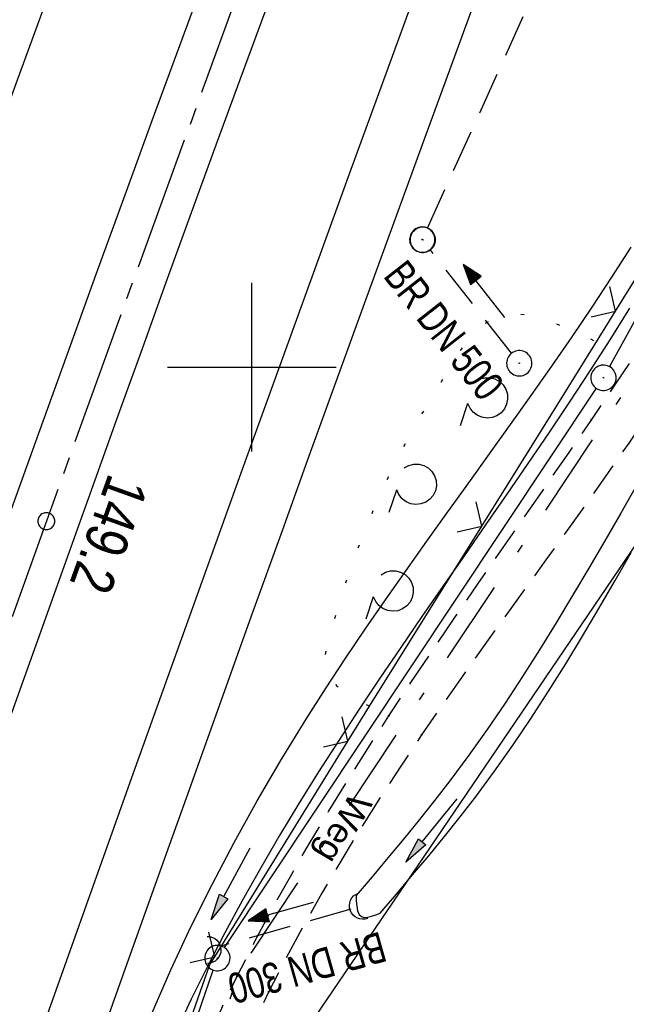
# Model space of a CAD drawing. Extents: x 510526 to 513920, y 467229 to 478797.
# Tile 357 of 467: x 512286 to 512322, y 475862 to 475921. Entities that reach past the tile are written whole.
import ezdxf

# ---------------------------------------------------------------- set-up
doc = ezdxf.new("R2010")
doc.units = 0
doc.header["$LTSCALE"] = 10
doc.header["$MEASUREMENT"] = 0
for name, pattern in [('ACHSE', [5.5, 4, -0.5, 0.5, -0.5]), ('AUSGEZOGEN', [0]), ('LT00', [0]), ('LT07', [0.22, 0.02, -0.2]), ('LT08', [0.42, 0.2, -0.1, 0.02, -0.1]), ('LT11', [0.3, 0.2, -0.1]), ('STRICHLINIE2', [0.375, 0.25, -0.125])]:
    doc.linetypes.add(name, pattern=pattern)
doc.layers.get('0').update_dxf_attribs({"linetype": 'LT00'})
for name, color, linetype in [('-AX-020', 250, 'ACHSE'), ('-Halt-Pfeil', 4, 'LT00'), ('-Haltung', 182, 'STRICHLINIE2'), ('-Haltungsbeschriftung', 182, 'LT00'), ('-ST-20-1', 250, 'LT00'), ('DFK_AB_L', 21, 'LT00'), ('DFK_AB_P', 7, 'LT00'), ('DFK_KATASTER', 250, 'LT00'), ('FELDWEG_TEXT', 1, 'Continuous'), ('GEHOELZ_SYMB', 252, 'Continuous'), ('GEMEINDEGRENZE', 3, 'LT08'), ('PFEIL', 140, 'AUSGEZOGEN'), ('V89_AFBR_BAB', 250, 'LT00'), ('V89_FELDWEG', 250, 'LT11'), ('V89_GEHOELZ', 250, 'LT07'), ('V89_GRABEN', 250, 'LT00'), ('V89_KA_PRUF', 182, 'LT00'), ('V89_LD_MARK', 250, 'LT00'), ('V89_RASTER', 250, 'LT00'), ('V89_UK_DURCH', 182, 'LT00'), ('V89_ZAUN', 40, 'LT00')]:
    doc.layers.add(name, color=color, linetype=linetype)
doc.styles.add('Beschrift', font='ARIAL.TTF')
doc.styles.add('Haltungsbeschriftung', font='ARIAL.TTF', dxfattribs={"width": 0.75})

# ---------------------------------------------------------------- blocks, each defined once
blk = doc.blocks.new('SYMB0003')
at = {"color": 0, "linetype": 'ByBlock'}
for p, q in [((-0.015712, 0), (0.010166, 0.012015)), ((0, -0.021257), (-0.015712, 0)), ((0.010166, 0.012015), (0, -0.021257))]:
    blk.add_line(p, q, dxfattribs=at)
for points in [[(-0.031395, 0.499013), (-0.093691, 0.491144), (-0.154509, 0.475528), (-0.21289, 0.452414), (-0.267913, 0.422164), (-0.318712, 0.385257), (-0.364484, 0.342274), (-0.404509, 0.293893), (-0.438154, 0.240877), (-0.464888, 0.184062), (-0.484292, 0.124345), (-0.496058, 0.062667), (-0.5, 0)], [(0.5, 0), (0.496057, 0.062667), (0.484292, 0.124345), (0.464888, 0.184062), (0.438153, 0.240877), (0.404509, 0.293893), (0.364484, 0.342274), (0.318712, 0.385257), (0.267913, 0.422164), (0.21289, 0.452414), (0.154509, 0.475528), (0.093691, 0.491144), (0.031395, 0.499013), (-0.031395, 0.499013)], [(-0.5, 0), (-0.496058, -0.062667), (-0.484292, -0.124345), (-0.464888, -0.184062), (-0.438154, -0.240877), (-0.404509, -0.293893), (-0.364485, -0.342274), (-0.318712, -0.385257), (-0.267914, -0.422164), (-0.21289, -0.452414), (-0.154509, -0.475529), (-0.093691, -0.491144), (-0.031395, -0.499014), (0.031395, -0.499014)], [(0.031395, -0.499014), (0.093691, -0.491144), (0.154509, -0.475529), (0.21289, -0.452414), (0.267914, -0.422164), (0.318712, -0.385257), (0.364485, -0.342274), (0.404509, -0.293893), (0.438154, -0.240877), (0.464889, -0.184062), (0.484292, -0.124345), (0.496058, -0.062667), (0.5, 0)]]:
    blk.add_lwpolyline(points, dxfattribs=at)
blk = doc.blocks.new('SYMB0002')
at = {"color": 0, "linetype": 'ByBlock'}
for points in [[(-0.031395, 0.499013), (-0.093691, 0.491144), (-0.154509, 0.475528), (-0.21289, 0.452414), (-0.267913, 0.422164), (-0.318712, 0.385257), (-0.364484, 0.342274), (-0.404509, 0.293893), (-0.438154, 0.240877), (-0.464888, 0.184062), (-0.484292, 0.124345), (-0.496058, 0.062667), (-0.5, 0)], [(-0.5, 0), (-0.496058, -0.062667), (-0.484292, -0.124345), (-0.464888, -0.184062), (-0.438154, -0.240877), (-0.404509, -0.293893), (-0.364485, -0.342274), (-0.318712, -0.385257), (-0.267914, -0.422164), (-0.21289, -0.452414), (-0.154509, -0.475529), (-0.093691, -0.491144), (-0.031395, -0.499014), (0.031395, -0.499014)], [(0.5, 0), (0.496057, 0.062667), (0.484292, 0.124345), (0.464888, 0.184062), (0.438153, 0.240877), (0.404509, 0.293893), (0.364484, 0.342274), (0.318712, 0.385257), (0.267913, 0.422164), (0.21289, 0.452414), (0.154509, 0.475528), (0.093691, 0.491144), (0.031395, 0.499013), (-0.031395, 0.499013)], [(0.031395, -0.499014), (0.093691, -0.491144), (0.154509, -0.475529), (0.21289, -0.452414), (0.267914, -0.422164), (0.318712, -0.385257), (0.364485, -0.342274), (0.404509, -0.293893), (0.438154, -0.240877), (0.464889, -0.184062), (0.484292, -0.124345), (0.496058, -0.062667), (0.5, 0)]]:
    blk.add_lwpolyline(points, dxfattribs=at)
blk = doc.blocks.new('SYMB0011')
at = {"color": 0, "linetype": 'ByBlock'}
for p, q in [((0.5, 0), (-0.5, 0)), ((0, 0.5), (0, -0.5))]:
    blk.add_line(p, q, dxfattribs=at)
blk = doc.blocks.new('SYMB1107')
at = {"color": 0, "linetype": 'ByBlock'}
for points in [[(-0.2, 0), (-0.196157, 0.039018), (-0.184776, 0.076537), (-0.166294, 0.111114), (-0.141421, 0.141421), (-0.111114, 0.166294), (-0.076537, 0.184776), (-0.039018, 0.196157), (0, 0.2)], [(0, 0.2), (0.039018, 0.196157), (0.076537, 0.184776), (0.111114, 0.166294), (0.141421, 0.141421), (0.166294, 0.111114), (0.184776, 0.076537), (0.196157, 0.039018), (0.2, 0)]]:
    blk.add_lwpolyline(points, dxfattribs=at)
blk = doc.blocks.new('SYMB0024')
at = {"color": 0, "linetype": 'ByBlock'}
for p, q in [((-0.5, 0.5), (0, 0)), ((0, 0), (0.5, 0.5))]:
    blk.add_line(p, q, dxfattribs=at)
blk = doc.blocks.new('GEHOELZ_SYMB')
at = {"layer": 'GEHOELZ_SYMB'}
blk.add_line((0, 0), (1.4, 0), dxfattribs=at)
blk.add_lwpolyline([(-1.388, 0.017), (-1.612, 0.221), (-1.778, 0.474), (-1.876, 0.761), (-1.898, 1.063), (-1.844, 1.361), (-1.718, 1.636), (-1.526, 1.87), (-1.282, 2.05), (-1, 2.162), (-0.7, 2.2), (-0.4, 2.162), (-0.118, 2.05), (0.126, 1.87), (0.318, 1.636), (0.444, 1.361), (0.498, 1.063), (0.476, 0.761), (0.378, 0.474), (0.212, 0.221), (-0.012, 0.017)], dxfattribs=at)
blk = doc.blocks.new('Pfreil3')
at = {"layer": 'PFEIL'}
blk.add_hatch(color=256, dxfattribs=at).paths.add_polyline_path([(-1.549, 0.273), (-1.549, -0.273), (0, 0)])
for p, q in [((-1.549, 0), (-4.831, 0)), ((-1.549, -0.273), (-1.549, 0.273)), ((-1.549, 0.273), (0, 0)), ((0, 0), (-1.549, -0.273))]:
    blk.add_line(p, q, dxfattribs=at)
blk = doc.blocks.new('SYMB0070')
at = {"color": 0, "linetype": 'ByBlock'}
for p, q in [((-0.5, 0), (0.2, 0)), ((0.5, 0), (0.2, 0.1)), ((0.2, 0.1), (0.2, 0)), ((0.468, 0), (0.21, 0.086)), ((0.21, 0.086), (0.21, -0.086)), ((0.21, -0.086), (0.468, 0)), ((0.22, -0.072), (0.437, 0)), ((0.23, -0.058), (0.405, 0)), ((0.24, -0.045), (0.374, 0)), ((0.342, 0), (0.25, 0.031)), ((0.25, 0.031), (0.25, -0.031)), ((0.25, -0.031), (0.342, 0)), ((0.26, -0.017), (0.31, 0)), ((0.27, -0.003), (0.279, 0))]:
    blk.add_line(p, q, dxfattribs=at)
for points in [[(0.2, 0), (0.2, -0.1), (0.5, 0)], [(0.437, 0), (0.22, 0.072), (0.22, -0.072)], [(0.405, 0), (0.23, 0.058), (0.23, -0.058)], [(0.374, 0), (0.24, 0.045), (0.24, -0.045)], [(0.31, 0), (0.26, 0.017), (0.26, -0.017)], [(0.279, 0), (0.27, 0.003), (0.27, -0.003)]]:
    blk.add_lwpolyline(points, dxfattribs=at)

msp = doc.modelspace()

# ---------------------------------------------------------------- linework, layer by layer
at = {"layer": '-AX-020', "ltscale": 0.2, "flags": 128}
msp.add_lwpolyline([(513881.716, 478796.972), (513877.87, 478787.354), (513870.367, 478768.801), (513862.788, 478750.278), (513855.137, 478731.786), (513847.411, 478713.324), (513839.611, 478694.893), (513831.738, 478676.494), (513823.791, 478658.127), (513815.771, 478639.791), (513807.678, 478621.487), (513799.512, 478603.216), (513791.272, 478584.978), (513782.96, 478566.773), (513774.576, 478548.601), (513766.118, 478530.463), (513757.588, 478512.359), (513748.986, 478494.289), (513740.312, 478476.254), (513731.565, 478458.253), (513722.747, 478440.287), (513713.857, 478422.357), (513704.896, 478404.463), (513695.863, 478386.605), (513686.758, 478368.782), (513677.583, 478350.997), (513668.336, 478333.248), (513659.019, 478315.536), (513649.63, 478297.862), (513640.172, 478280.225), (513630.643, 478262.626), (513621.043, 478245.066), (513611.374, 478227.544), (513601.634, 478210.061), (513591.825, 478192.617), (513586.745, 478183.647), (513576.83, 478166.262), (513566.848, 478148.917), (513556.8, 478131.609), (513546.688, 478114.338), (513536.514, 478097.104), (513526.28, 478079.906), (513515.988, 478062.743), (513505.638, 478045.613), (513495.234, 478028.517), (513484.778, 478011.453), (513474.27, 477994.421), (513463.712, 477977.419), (513453.108, 477960.447), (513442.457, 477943.503), (513431.762, 477926.587), (513421.026, 477909.698), (513410.248, 477892.835), (513399.432, 477875.997), (513388.579, 477859.182), (513377.691, 477842.39), (513366.769, 477825.62), (513355.815, 477808.871), (513344.831, 477792.142), (513333.819, 477775.431), (513322.78, 477758.738), (513311.715, 477742.062), (513300.628, 477725.401), (513289.519, 477708.754), (513278.389, 477692.121), (513267.242, 477675.5), (513256.078, 477658.891), (513244.899, 477642.291), (513233.706, 477625.7), (513222.502, 477609.117), (513211.288, 477592.542), (513200.066, 477575.971), (513188.837, 477559.405), (513177.603, 477542.843), (513166.366, 477526.282), (513154.797, 477509.239), (513142.496, 477491.114), (513130.197, 477472.988), (513117.902, 477454.859), (513105.613, 477436.726), (513093.333, 477418.587), (513081.064, 477400.44), (513068.808, 477382.285), (513056.567, 477364.119), (513044.344, 477345.942), (513032.141, 477327.752), (513019.958, 477309.547), (513007.8, 477291.325), (512995.668, 477273.087), (512983.565, 477254.83), (512971.492, 477236.552), (512959.452, 477218.253), (512947.447, 477199.931), (512935.479, 477181.584), (512923.551, 477163.212), (512911.665, 477144.812), (512899.822, 477126.385), (512888.026, 477107.927), (512876.279, 477089.439), (512864.582, 477070.918), (512852.939, 477052.364), (512841.352, 477033.775), (512829.822, 477015.15), (512818.352, 476996.488), (512806.945, 476977.787), (512795.603, 476959.048), (512789.644, 476949.141), (512778.405, 476930.339), (512767.236, 476911.496), (512756.135, 476892.613), (512745.103, 476873.688), (512734.14, 476854.724), (512723.246, 476835.72), (512712.422, 476816.676), (512701.668, 476797.593), (512690.983, 476778.471), (512680.369, 476759.309), (512669.824, 476740.11), (512659.35, 476720.871), (512648.946, 476701.595), (512638.612, 476682.281), (512628.349, 476662.929), (512618.157, 476643.54), (512608.036, 476624.113), (512597.985, 476604.65), (512588.006, 476585.15), (512578.098, 476565.614), (512568.261, 476546.042), (512558.497, 476526.434), (512548.803, 476506.791), (512539.182, 476487.112), (512529.632, 476467.399), (512520.155, 476447.65), (512510.749, 476427.867), (512501.416, 476408.05), (512492.156, 476388.199), (512482.968, 476368.314), (512473.852, 476348.396), (512464.81, 476328.445), (512455.84, 476308.46), (512446.944, 476288.443), (512438.12, 476268.394), (512429.37, 476248.313), (512420.694, 476228.2), (512412.09, 476208.055), (512403.561, 476187.879), (512395.105, 476167.672), (512386.723, 476147.434), (512378.415, 476127.166), (512370.181, 476106.867), (512362.021, 476086.539), (512353.936, 476066.181), (512345.925, 476045.794), (512337.988, 476025.377), (512330.127, 476004.932), (512322.339, 475984.458), (512314.627, 475963.955), (512306.989, 475943.425), (512299.427, 475922.867), (512291.94, 475902.281), (512284.528, 475881.669), (512277.191, 475861.029), (512269.93, 475840.362), (512262.744, 475819.67), (512255.634, 475798.951), (512248.599, 475778.206), (512241.641, 475757.436), (512234.758, 475736.641), (512227.951, 475715.82), (512221.221, 475694.975), (512214.566, 475674.105), (512207.988, 475653.211), (512201.487, 475632.294), (512200.128, 475627.887), (512194.281, 475608.791), (512188.5, 475589.674), (512182.785, 475570.538), (512177.137, 475551.381), (512171.56, 475532.204), (512166.053, 475513.007), (512160.618, 475493.788), (512155.257, 475474.55), (512149.971, 475455.29), (512148.09, 475448.361), (512142.908, 475429.074), (512137.804, 475409.765), (512132.778, 475390.436), (512127.829, 475371.088), (512122.957, 475351.719), (512118.163, 475332.332), (512113.447, 475312.925), (512108.808, 475293.499), (512104.247, 475274.055), (512099.765, 475254.593), (512095.36, 475235.113), (512091.033, 475215.616), (512086.785, 475196.101), (512082.614, 475176.57), (512078.522, 475157.022), (512074.508, 475137.458), (512070.573, 475117.878), (512066.716, 475098.282), (512063.238, 475080.246), (512059.532, 475060.621), (512055.901, 475040.983), (512052.344, 475021.33), (512048.857, 475001.665), (512045.438, 474981.988), (512042.084, 474962.3), (512038.794, 474942.602), (512035.562, 474922.893), (512032.388, 474903.175), (512029.269, 474883.449), (512026.201, 474863.714), (512023.183, 474843.972), (512020.21, 474824.222), (512017.282, 474804.467), (512014.394, 474784.705), (512011.544, 474764.937), (512008.73, 474745.165), (512005.949, 474725.388), (512003.198, 474705.607), (512000.474, 474685.821), (511997.775, 474666.033), (511995.098, 474646.242), (511992.439, 474626.448), (511989.798, 474606.651), (511987.169, 474586.854), (511984.552, 474567.054), (511981.943, 474547.253), (511979.34, 474527.452), (511976.744, 474507.689), (511975.127, 474495.377), (511973.477, 474482.815), (511971.825, 474470.254), (511970.169, 474457.693), (511968.506, 474445.133), (511966.835, 474432.574), (511965.154, 474420.016), (511963.46, 474407.46), (511961.752, 474394.906), (511960.027, 474382.355), (511958.283, 474369.806), (511956.518, 474357.259), (511954.73, 474344.717), (511952.918, 474332.177), (511951.078, 474319.642), (511949.209, 474307.111), (511947.309, 474294.584), (511945.376, 474282.063), (511943.407, 474269.547), (511941.4, 474257.038), (511939.355, 474244.534), (511937.267, 474232.038), (511935.137, 474219.549), (511932.96, 474207.067), (511930.736, 474194.594), (511928.462, 474182.131), (511926.136, 474169.676), (511923.757, 474157.232), (511921.321, 474144.799), (511918.829, 474132.377), (511916.276, 474119.967), (511913.661, 474107.57), (511910.982, 474095.187), (511908.238, 474082.818), (511905.425, 474070.464), (511902.544, 474058.127), (511899.59, 474045.806), (511896.562, 474033.504), (511893.47, 474021.261), (511890.29, 474008.997), (511887.033, 473996.753), (511883.699, 473984.53), (511880.287, 473972.328), (511876.798, 473960.148), (511873.233, 473947.991), (511869.591, 473935.856), (511865.873, 473923.745), (511862.077, 473911.656), (511858.206, 473899.593), (511854.259, 473887.554), (511850.236, 473875.54), (511846.136, 473863.552), (511841.962, 473851.59), (511837.711, 473839.654), (511833.386, 473827.746), (511828.985, 473815.865), (511824.51, 473804.012), (511819.96, 473792.188), (511815.335, 473780.392), (511810.636, 473768.626), (511805.863, 473756.89), (511801.015, 473745.185), (511796.094, 473733.51), (511791.099, 473721.866), (511786.031, 473710.255), (511780.889, 473698.675), (511775.675, 473687.128), (511770.388, 473675.615), (511765.028, 473664.135), (511759.596, 473652.689), (511754.091, 473641.278), (511748.515, 473629.901), (511742.867, 473618.56), (511737.147, 473607.255), (511731.356, 473595.986), (511725.494, 473584.754), (511719.562, 473573.559), (511713.558, 473562.402), (511707.485, 473551.283), (511701.341, 473540.203), (511695.128, 473529.162), (511688.845, 473518.159), (511682.492, 473507.198), (511676.07, 473496.276), (511669.58, 473485.395), (511663.021, 473474.555), (511656.394, 473463.757), (511649.699, 473453.001), (511642.935, 473442.288), (511636.105, 473431.617), (511629.207, 473420.99), (511622.242, 473410.406), (511615.211, 473399.867), (511608.113, 473389.372), (511600.949, 473378.922), (511593.719, 473368.518), (511586.423, 473358.16), (511579.062, 473347.848), (511571.637, 473337.582), (511564.147, 473327.364), (511556.592, 473317.193), (511548.973, 473307.07), (511541.291, 473296.996), (511533.545, 473286.969), (511525.735, 473276.993), (511517.863, 473267.066), (511509.929, 473257.188), (511501.932, 473247.361), (511493.873, 473237.584), (511485.753, 473227.859), (511477.572, 473218.186), (511475.548, 473215.811), (511467.291, 473206.202), (511458.976, 473196.642), (511450.605, 473187.132), (511442.182, 473177.667), (511433.709, 473168.249), (511425.188, 473158.872), (511416.622, 473149.537), (511408.014, 473140.241), (511399.365, 473130.982), (511390.679, 473121.758), (511381.958, 473112.568), (511373.205, 473103.409), (511364.421, 473094.278), (511355.61, 473085.175), (511346.772, 473076.096), (511337.912, 473067.039), (511329.031, 473058.003), (511320.132, 473048.986), (511311.216, 473039.984), (511302.286, 473030.997), (511293.345, 473022.02), (511284.394, 473013.053), (511275.436, 473004.094), (511266.473, 472995.139), (511255.909, 472984.591), (511236.789, 472965.502), (511230.177, 472958.9), (511223.567, 472952.294), (511216.964, 472945.683), (511210.368, 472939.063), (511203.785, 472932.433), (511197.215, 472925.788), (511190.663, 472919.125), (511184.131, 472912.443), (511177.622, 472905.739), (511171.139, 472899.01), (511164.685, 472892.252), (511158.263, 472885.464), (511151.877, 472878.643), (511145.529, 472871.786), (511139.222, 472864.891), (511132.96, 472857.955), (511126.746, 472850.976), (511120.583, 472843.952), (511114.476, 472836.881), (511109.32, 472830.82), (511103.322, 472823.655), (511097.386, 472816.438), (511091.511, 472809.171), (511085.699, 472801.854), (511079.95, 472794.488), (511074.265, 472787.072), (511068.642, 472779.609), (511063.084, 472772.097), (511057.591, 472764.538), (511052.162, 472756.933), (511046.799, 472749.281), (511041.501, 472741.584), (511036.27, 472733.841), (511031.105, 472726.054), (511026.007, 472718.223), (511020.976, 472710.349), (511016.012, 472702.431), (511011.117, 472694.472), (511006.29, 472686.471), (511001.532, 472678.429), (510996.842, 472670.347), (510992.223, 472662.225), (510987.672, 472654.063), (510983.192, 472645.863), (510978.782, 472637.625), (510974.443, 472629.349), (510970.175, 472621.036), (510965.978, 472612.687), (510961.853, 472604.303), (510957.799, 472595.883), (510953.818, 472587.43), (510949.91, 472578.942), (510946.074, 472570.422), (510942.311, 472561.868), (510938.622, 472553.283), (510935.007, 472544.666), (510931.465, 472536.02), (510927.997, 472527.343), (510924.604, 472518.636), (510921.286, 472509.901), (510918.042, 472501.138), (510914.874, 472492.347), (510911.781, 472483.529), (510908.763, 472474.686), (510905.821, 472465.817), (510902.956, 472456.923), (510900.166, 472448.004), (510897.454, 472439.062), (510894.817, 472430.098), (510892.258, 472421.111), (510889.776, 472412.102), (510887.37, 472403.073), (510885.043, 472394.023), (510882.792, 472384.954), (510880.62, 472375.866), (510878.525, 472366.759), (510876.509, 472357.635), (510874.57, 472348.494), (510872.71, 472339.337), (510870.929, 472330.164), (510869.226, 472320.976), (510867.602, 472311.774), (510866.056, 472302.558), (510864.59, 472293.33), (510863.202, 472284.089), (510861.894, 472274.837), (510860.665, 472265.574), (510859.516, 472256.301), (510858.445, 472247.018), (510857.455, 472237.726), (510856.544, 472228.427), (510855.712, 472219.119), (510854.96, 472209.806), (510854.288, 472200.485), (510853.696, 472191.159), (510853.184, 472181.829), (510852.752, 472172.495), (510852.399, 472163.157), (510852.127, 472153.817), (510851.934, 472144.475), (510851.822, 472135.131), (510851.789, 472125.787), (510851.836, 472116.443), (510851.964, 472107.1), (510852.009, 472104.711), (510852.237, 472095.37), (510852.543, 472086.03), (510852.927, 472076.694), (510853.387, 472067.361), (510853.922, 472058.032), (510854.53, 472048.707), (510855.21, 472039.388), (510855.961, 472030.074), (510856.782, 472020.766), (510857.671, 472011.464), (510858.627, 472002.169), (510859.649, 471992.88), (510860.734, 471983.599), (510861.883, 471974.326), (510863.094, 471965.06), (510864.364, 471955.802), (510865.694, 471946.554), (510867.082, 471937.313), (510868.525, 471928.081), (510870.024, 471918.857), (510871.577, 471909.643), (510873.182, 471900.438), (510874.839, 471891.241), (510876.545, 471882.054), (510878.3, 471872.876), (510880.102, 471863.708), (510881.95, 471854.548), (510883.842, 471845.397), (510885.778, 471836.255), (510887.756, 471827.123), (510889.775, 471817.999), (510891.834, 471808.885), (510893.93, 471799.779), (510896.064, 471790.681), (510898.233, 471781.592), (510900.437, 471772.511), (510902.673, 471763.439), (510904.942, 471754.374), (510907.241, 471745.317), (510909.57, 471736.267), (510911.926, 471727.225), (510914.31, 471718.19), (510916.719, 471709.161), (510919.152, 471700.139), (510921.608, 471691.124), (510924.087, 471682.114), (510926.585, 471673.11), (510929.104, 471664.112), (510931.64, 471655.118), (510934.193, 471646.129), (510936.762, 471637.145), (510939.345, 471628.165), (510941.941, 471619.188), (510944.55, 471610.216), (510947.169, 471601.246), (510949.797, 471592.279), (510952.434, 471583.314), (510955.078, 471574.352), (510957.727, 471565.391), (510960.382, 471556.431), (510963.039, 471547.473), (510967.703, 471531.767), (510970.248, 471523.199), (510975.26, 471506.323), (510980.27, 471489.445), (510985.273, 471472.566), (510990.267, 471455.684), (510995.248, 471438.798), (511000.214, 471421.908), (511005.162, 471405.012), (511010.087, 471388.11), (511014.988, 471371.201), (511019.861, 471354.283), (511024.703, 471337.357), (511029.511, 471320.421), (511034.281, 471303.475), (511039.011, 471286.517), (511043.698, 471269.547), (511048.338, 471252.564), (511052.928, 471235.568), (511057.465, 471218.557), (511061.945, 471201.532), (511066.367, 471184.491), (511070.726, 471167.434), (511075.019, 471150.36), (511079.243, 471133.269), (511083.395, 471116.16), (511086.572, 471102.843), (511090.589, 471085.702), (511094.527, 471068.543), (511098.388, 471051.366), (511102.17, 471034.172), (511105.875, 471016.961), (511109.501, 470999.734), (511113.048, 470982.489), (511116.518, 470965.23), (511119.908, 470947.954), (511123.221, 470930.663), (511126.454, 470913.357), (511129.609, 470896.037), (511132.686, 470878.703), (511135.683, 470861.354), (511138.602, 470843.993), (511141.441, 470826.619), (511144.202, 470809.231), (511146.884, 470791.831), (511149.487, 470774.42), (511152.01, 470756.996), (511154.454, 470739.562), (511156.819, 470722.116), (511159.105, 470704.66), (511161.311, 470687.193), (511163.438, 470669.717), (511165.485, 470652.232), (511165.638, 470650.897), (511167.873, 470631.022), (511170.027, 470611.138), (511172.103, 470591.246), (511174.098, 470571.346), (511176.014, 470551.438), (511177.851, 470531.523), (511179.526, 470512.546), (511180.884, 470496.345), (511182.163, 470480.137), (511183.363, 470463.922), (511184.482, 470447.702), (511185.522, 470431.478), (511186.482, 470415.247), (511187.362, 470399.013), (511188.162, 470382.774), (511188.882, 470366.532), (511189.522, 470350.286), (511190.082, 470334.037), (511190.563, 470317.786), (511190.963, 470301.532), (511191.284, 470285.277), (511191.524, 470269.02), (511191.684, 470252.763), (511191.765, 470236.505), (511191.765, 470220.247), (511191.686, 470203.988), (511191.526, 470187.731), (511191.287, 470171.474), (511191.243, 470169.007), (511190.912, 470152.752), (511190.504, 470136.499), (511190.023, 470120.247), (511189.472, 470103.998), (511188.854, 470087.752), (511188.173, 470071.508), (511187.432, 470055.266), (511186.634, 470039.027), (511185.783, 470022.791), (511184.882, 470006.558), (511183.935, 469990.327), (511182.944, 469974.099), (511181.913, 469957.873), (511180.846, 469941.65), (511179.745, 469925.429), (511178.614, 469909.21), (511177.457, 469892.993), (511176.276, 469876.777), (511175.075, 469860.563), (511173.858, 469844.35), (511172.627, 469828.139), (511171.386, 469811.927), (511170.138, 469795.717), (511168.847, 469778.991), (511030.959, 467993.348), (511029.419, 467973.407), (511027.883, 467953.466), (511026.353, 467933.525), (511024.832, 467913.582), (511023.323, 467893.64), (511021.828, 467873.695), (511020.353, 467853.75), (511018.898, 467833.804), (511017.467, 467813.855), (511016.063, 467793.903), (511014.69, 467773.951), (511013.35, 467753.995), (511012.046, 467734.038), (511010.782, 467714.078), (511009.56, 467694.116), (511008.383, 467674.151), (511007.254, 467654.183), (511006.177, 467634.211), (511005.154, 467614.237), (511004.188, 467594.261), (511003.284, 467574.281), (511002.442, 467554.299), (511001.667, 467534.314), (511000.962, 467514.327), (511000.329, 467494.336), (510999.772, 467474.345), (510999.556, 467465.709), (510999.112, 467445.714), (510998.747, 467425.717), (510998.463, 467405.719), (510998.259, 467385.719), (510998.135, 467365.72), (510998.091, 467345.72), (510998.127, 467325.72), (510998.243, 467305.721), (510998.439, 467285.721), (510998.715, 467265.723), (510999.071, 467245.726), (510999.432, 467229.156)], dxfattribs=at)
at = {"layer": '-Haltung'}
for p, q in [((512310.398, 475908.233), (512330.769, 475953.21)), ((512315.37, 475900.819), (512310.552, 475906.96)), ((512305.853, 475867.902), (512298.09, 475865.699))]:
    msp.add_line(p, q, dxfattribs=at)
at = {"layer": 'DFK_AB_L'}
for p, q in [((512321.181, 475900.027), (512338.64, 475931.883)), ((512298.376, 475865.635), (512320.405, 475898.746)), ((512296.784, 475861.589), (512297.716, 475864.301))]:
    msp.add_line(p, q, dxfattribs=at)
at = {"layer": 'DFK_KATASTER'}
msp.add_line((512335.829, 475908.8), (512299.332, 475855.07), dxfattribs=at)
at = {"layer": 'GEMEINDEGRENZE', "ltscale": 2.5, "flags": 128}
msp.add_lwpolyline([(512449.042, 475402.043), (512420.177, 475407.565), (512394.807, 475414.054), (512349.273, 475430.894), (512332.552, 475438.84), (512267.813, 475490.734), (512251.305, 475522.191), (512242.372, 475555.297), (512229.966, 475584.983), (512227.01, 475610.403), (512238.863, 475661.136), (512275.546, 475791.694), (512297.962, 475860.403), (512299.316, 475864.34), (512322.104, 475898.593), (512340.391, 475931.958), (512366.594, 476019.311), (512318.086, 476028.592), (512312.283, 476031.122), (512305.694, 476033.81), (512287.822, 475996.961), (512243.161, 475928.693), (512232.748, 475919.285), (512200.581, 475820.897), (512193.735, 475799.022), (512174.798, 475704.059), (512153.081, 475591.513), (512137.53, 475520.718), (512131.519, 475505.406), (512079.506, 475365.736), (512045.164, 475285.065), (511996.853, 475193.51), (511968.58, 475139.946), (511923.925, 475031.144), (511909.15, 474966.235), (511901.23, 474898.737), (511940.213, 474729.591), (511948.11, 474671.168), (511959.932, 474649.278), (511949.368, 474579.355), (511923.586, 474424.01), (511922.286, 474397.281), (511902.072, 474265.529), (511883.418, 474171.19), (511840.834, 474046.671), (511811.057, 474002.189), (511789.857, 473974.022), (511738.643, 473910.572), (511734.929, 473905.975), (511711.896, 473880.455), (511676.775, 473841.536), (511661.057, 473825.368), (511656.149, 473820.18), (511647.785, 473811.308), (511604.862, 473771.83), (511589.09, 473758.195), (511554.149, 473690.454), (511530.615, 473670.042), (511510.607, 473640.164), (511417.146, 473647.451), (511399.927, 473617.635), (511399.303, 473598.994), (511391.568, 473572.158), (511385.527, 473532.588), (511382.424, 473506.568), (511379.564, 473490.687), (511376.762, 473467.525), (511377.202, 473446.756), (511375.159, 473429.799), (511374.8, 473404.865), (511375.414, 473387.274), (511377.463, 473378.267), (511379.748, 473364.153), (511381.834, 473342.87), (511384.505, 473307.855), (511383.005, 473292.206), (511378.941, 473272.503), (511363.924, 473241.627), (511343.536, 473221.822), (511333.863, 473218.847), (511320.582, 473208.545), (511312.839, 473198.803), (511304.613, 473186.129), (511295.338, 473174.248), (511276.665, 473143.257), (511247.062, 473107.829), (511220.154, 473075.522), (511209.956, 473060.179), (511192.691, 473040.287), (511159.706, 473009.473), (511137.791, 472985.618), (511138.234, 472997.658), (511133.946, 473001.3), (511127.754, 472996.4), (511117.541, 472978.813), (511095.455, 472960.681), (511068.721, 472945.374), (511062.623, 472935.673), (511054.274, 472932.268), (511004.989, 472918.683), (510993.385, 472905.545), (510985.6, 472889.865), (510969.156, 472866.894), (510956.817, 472847.223), (510952.628, 472840.298), (510942.144, 472834.756), (510925.191, 472825.028), (510922.969, 472827.249), (510875.459, 472874.79), (510825.127, 472925.202), (510821.3, 472929.056), (510869.782, 472985.538), (510927.923, 473053.118), (510935.973, 473062.469), (510982.9, 473117.01), (510983.353, 473117.614), (510990.272, 473126.704), (510995.255, 473137.196), (510997.977, 473148.976), (510999.628, 473159.454), (511014.288, 473252.434)], dxfattribs=at)
at = {"layer": 'V89_AFBR_BAB'}
for points in [[(512278.24, 475858.277), (512279.871, 475862.874), (512281.876, 475868.517), (512283.884, 475874.158), (512285.894, 475879.799), (512287.906, 475885.439), (512289.305, 475889.358), (512290.705, 475893.276), (512292.108, 475897.193), (512293.515, 475901.109), (512294.927, 475905.023), (512296.346, 475908.934), (512297.754, 475912.793), (512299.167, 475916.65), (512300.585, 475920.506), (512302.007, 475924.36)], [(512297.544, 475924.011), (512295.848, 475919.405), (512294.157, 475914.797), (512292.473, 475910.187), (512290.764, 475905.481), (512289.062, 475900.773), (512287.367, 475896.062), (512285.676, 475891.349), (512283.99, 475886.635), (512281.971, 475880.981), (512279.957, 475875.325), (512277.948, 475869.667), (512275.945, 475864.007), (512273.245, 475856.343), (512270.557, 475848.675), (512267.881, 475841.003), (512265.265, 475833.47), (512262.659, 475825.933), (512260.062, 475818.393), (512257.388, 475810.601), (512254.722, 475802.806)], [(512313.764, 475923.213), (512311.998, 475918.403), (512310.234, 475913.593), (512308.475, 475908.78), (512306.722, 475903.966), (512305.045, 475899.343), (512303.374, 475894.719), (512301.707, 475890.093), (512300.044, 475885.465), (512298.383, 475880.837), (512296.379, 475875.244), (512294.378, 475869.65), (512292.382, 475864.055), (512290.391, 475858.457)]]:
    msp.add_lwpolyline(points, dxfattribs=at)
at = {"layer": 'V89_FELDWEG', "flags": 128}
for points in [[(512211.533, 475576.705), (512212.595, 475578.845), (512213.653, 475580.987), (512214.707, 475583.131), (512215.753, 475585.279), (512216.788, 475587.432), (512217.811, 475589.591), (512218.817, 475591.757), (512219.805, 475593.932), (512220.773, 475596.117), (512221.716, 475598.313), (512222.863, 475601.084), (512223.965, 475603.873), (512225.02, 475606.68), (512226.026, 475609.506), (512226.979, 475612.349), (512227.876, 475615.208), (512228.714, 475618.084), (512229.492, 475620.976), (512229.983, 475622.947), (512230.449, 475624.924), (512230.892, 475626.906), (512231.316, 475628.893), (512231.724, 475630.884), (512232.12, 475632.878), (512232.507, 475634.874), (512232.889, 475636.871), (512233.269, 475638.869), (512233.651, 475640.866), (512234.038, 475642.862), (512234.434, 475644.856), (512234.841, 475646.847), (512235.265, 475648.835), (512235.838, 475651.392), (512236.44, 475653.943), (512237.067, 475656.487), (512237.715, 475659.027), (512238.381, 475661.562), (512239.061, 475664.094), (512239.753, 475666.624), (512240.452, 475669.151), (512241.155, 475671.677), (512241.859, 475674.203), (512243.437, 475679.899), (512245.001, 475685.597), (512246.554, 475691.298), (512248.095, 475697.001), (512249.626, 475702.707), (512250.522, 475706.064), (512251.417, 475709.422), (512252.312, 475712.779), (512253.208, 475716.136), (512254.108, 475719.492), (512255.013, 475722.847), (512255.925, 475726.2), (512256.845, 475729.551), (512258.364, 475735), (512259.908, 475740.442), (512261.476, 475745.878), (512263.069, 475751.306), (512264.685, 475756.727), (512265.555, 475759.617), (512266.43, 475762.506), (512267.306, 475765.394), (512268.182, 475768.282), (512269.054, 475771.171), (512269.921, 475774.062), (512270.78, 475776.955), (512271.628, 475779.851), (512272.465, 475782.751), (512273.286, 475785.656), (512273.991, 475788.201), (512274.686, 475790.749), (512275.374, 475793.3), (512276.058, 475795.852), (512276.74, 475798.404), (512277.423, 475800.955), (512278.112, 475803.505), (512278.807, 475806.052), (512279.514, 475808.596), (512280.234, 475811.136), (512280.97, 475813.671), (512281.866, 475816.665), (512282.786, 475819.651), (512283.73, 475822.63), (512284.693, 475825.604), (512285.674, 475828.573), (512286.671, 475831.537), (512287.681, 475834.499), (512288.702, 475837.458), (512289.732, 475840.416), (512290.431, 475842.413), (512291.137, 475844.408), (512291.85, 475846.4), (512292.576, 475848.387), (512293.315, 475850.369), (512294.072, 475852.342), (512294.849, 475854.307), (512295.648, 475856.261), (512296.474, 475858.204), (512297.328, 475860.133), (512298.214, 475862.047), (512299.134, 475863.944), (512300.145, 475865.929), (512301.195, 475867.895), (512302.279, 475869.844), (512303.396, 475871.775), (512304.541, 475873.691), (512305.712, 475875.591), (512306.905, 475877.478), (512308.117, 475879.352), (512309.42, 475881.325), (512310.736, 475883.287), (512312.065, 475885.24), (512313.403, 475887.187), (512314.747, 475889.129), (512316.094, 475891.07), (512317.441, 475893.011), (512318.785, 475894.954), (512320.124, 475896.903), (512321.538, 475898.983), (512322.939, 475901.073), (512324.326, 475903.172), (512325.695, 475905.283), (512327.044, 475907.407), (512328.37, 475909.544), (512329.671, 475911.695), (512330.944, 475913.862), (512332.187, 475916.046), (512333.397, 475918.247), (512334.571, 475920.466), (512335.731, 475922.752), (512336.854, 475925.056), (512337.942, 475927.378), (512338.999, 475929.716), (512340.025, 475932.068), (512341.025, 475934.432), (512342, 475936.808), (512342.953, 475939.193), (512343.887, 475941.586), (512345.016, 475944.55), (512346.116, 475947.525), (512347.184, 475950.51), (512348.219, 475953.506), (512349.215, 475956.513), (512350.172, 475959.532), (512351.085, 475962.564), (512351.952, 475965.607), (512352.548, 475967.809), (512353.121, 475970.017), (512353.675, 475972.229), (512354.213, 475974.447), (512354.737, 475976.668), (512355.252, 475978.892), (512355.76, 475981.119), (512356.264, 475983.347), (512356.768, 475985.576), (512357.273, 475987.805), (512357.785, 475990.033), (512358.322, 475992.334), (512358.873, 475994.631), (512359.439, 475996.924), (512360.026, 475999.211), (512360.637, 476001.491), (512361.275, 476003.762), (512361.945, 476006.022), (512362.649, 476008.271), (512363.392, 476010.506), (512364.101, 476012.521), (512364.841, 476014.524), (512365.61, 476016.518), (512366.404, 476018.503), (512367.22, 476020.48), (512368.055, 476022.45), (512368.906, 476024.415), (512369.769, 476026.376), (512370.642, 476028.333), (512371.521, 476030.288), (512372.403, 476032.242), (512373.286, 476034.196), (512374.046, 476035.887), (512374.8, 476037.581), (512375.545, 476039.277), (512376.277, 476040.978), (512376.993, 476042.685), (512377.689, 476044.399), (512378.362, 476046.121), (512379.008, 476047.852), (512379.624, 476049.594), (512380.285, 476051.593), (512380.906, 476053.607), (512381.491, 476055.632), (512382.041, 476057.668), (512382.562, 476059.714), (512383.055, 476061.768), (512383.526, 476063.827), (512383.976, 476065.892), (512384.411, 476067.96), (512384.799, 476069.867), (512385.18, 476071.774), (512385.557, 476073.682), (512385.933, 476075.59), (512386.311, 476077.496), (512386.695, 476079.4), (512387.088, 476081.302), (512387.494, 476083.2), (512387.915, 476085.095), (512388.356, 476086.984), (512388.819, 476088.869), (512389.491, 476091.429), (512390.208, 476093.978), (512390.966, 476096.516), (512391.761, 476099.044), (512392.591, 476101.563), (512393.452, 476104.071), (512394.339, 476106.571), (512395.251, 476109.061), (512396.359, 476112.007), (512397.494, 476114.941), (512398.653, 476117.865), (512399.834, 476120.78), (512401.035, 476123.686), (512402.253, 476126.585), (512403.486, 476129.478), (512404.733, 476132.365), (512405.99, 476135.247), (512407.257, 476138.125), (512408.53, 476141.001), (512409.807, 476143.875), (512411.086, 476146.748), (512412.366, 476149.621), (512413.643, 476152.495), (512414.916, 476155.371), (512416.458, 476158.877), (512417.993, 476162.386), (512419.522, 476165.898), (512421.048, 476169.411), (512422.572, 476172.924), (512424.098, 476176.437), (512425.627, 476179.948), (512427.412, 476184.03), (512429.202, 476188.11), (512430.996, 476192.188), (512432.793, 476196.265), (512434.59, 476200.342), (512436.387, 476204.419), (512437.786, 476207.598), (512439.181, 476210.778), (512440.57, 476213.961), (512441.951, 476217.148), (512443.321, 476220.339), (512444.678, 476223.536), (512446.019, 476226.739), (512447.343, 476229.95), (512448.366, 476232.468), (512449.379, 476234.991), (512450.386, 476237.516), (512451.389, 476240.043), (512452.391, 476242.57), (512453.395, 476245.096), (512454.405, 476247.62), (512455.421, 476250.14), (512456.449, 476252.656), (512457.49, 476255.167), (512458.547, 476257.67), (512459.538, 476259.971), (512460.542, 476262.266), (512461.558, 476264.556), (512462.583, 476266.843), (512463.613, 476269.127), (512464.648, 476271.409), (512465.683, 476273.691), (512466.717, 476275.974), (512467.747, 476278.259), (512468.771, 476280.546), (512469.785, 476282.837), (512470.877, 476285.338), (512471.958, 476287.843), (512473.03, 476290.352), (512474.095, 476292.865), (512475.156, 476295.379), (512476.214, 476297.894), (512477.273, 476300.409), (512478.335, 476302.923), (512479.401, 476305.434), (512480.474, 476307.943), (512481.659, 476310.684), (512482.853, 476313.421), (512484.054, 476316.155), (512485.261, 476318.887), (512486.47, 476321.617), (512487.68, 476324.347), (512488.89, 476327.078), (512490.095, 476329.81), (512490.997, 476331.863)], [(512493.026, 476331.178), (512492.156, 476329.12), (512491.012, 476326.392), (512489.875, 476323.66), (512488.743, 476320.927), (512487.612, 476318.193), (512486.48, 476315.459), (512485.344, 476312.727), (512484.203, 476309.998), (512483.052, 476307.272), (512481.696, 476304.099), (512480.327, 476300.932), (512478.945, 476297.77), (512477.552, 476294.613), (512476.149, 476291.46), (512474.739, 476288.31), (512473.322, 476285.163), (512471.9, 476282.018), (512470.617, 476279.188), (512469.334, 476276.358), (512468.053, 476273.526), (512466.778, 476270.693), (512465.51, 476267.856), (512464.253, 476265.015), (512463.009, 476262.168), (512461.781, 476259.315), (512460.571, 476256.454), (512459.545, 476253.983), (512458.532, 476251.506), (512457.53, 476249.025), (512456.536, 476246.54), (512455.547, 476244.054), (512454.562, 476241.565), (512453.576, 476239.077), (512452.589, 476236.589), (512451.597, 476234.104), (512450.599, 476231.621), (512449.59, 476229.142), (512448.418, 476226.303), (512447.233, 476223.471), (512446.035, 476220.643), (512444.827, 476217.82), (512443.612, 476215), (512442.39, 476212.182), (512441.164, 476209.367), (512439.935, 476206.552), (512438.707, 476203.737), (512436.89, 476199.567), (512435.076, 476195.396), (512433.263, 476191.224), (512431.45, 476187.053), (512429.635, 476182.882), (512427.817, 476178.713), (512425.691, 476173.851), (512423.56, 476168.992), (512421.425, 476164.134), (512419.288, 476159.278), (512417.149, 476154.423), (512415.596, 476150.897), (512414.044, 476147.37), (512412.497, 476143.841), (512410.956, 476140.31), (512409.423, 476136.775), (512407.9, 476133.236), (512406.39, 476129.691), (512404.895, 476126.139), (512403.417, 476122.579), (512401.957, 476119.011), (512400.518, 476115.433), (512399.103, 476111.845), (512397.712, 476108.245), (512396.88, 476106.048), (512396.062, 476103.846), (512395.261, 476101.638), (512394.482, 476099.423), (512393.728, 476097.201), (512393.004, 476094.97), (512392.312, 476092.73), (512391.658, 476090.481), (512391.044, 476088.222), (512390.574, 476086.365), (512390.13, 476084.502), (512389.708, 476082.633), (512389.306, 476080.759), (512388.919, 476078.881), (512388.544, 476077), (512388.177, 476075.115), (512387.814, 476073.229), (512387.453, 476071.342), (512387.09, 476069.454), (512386.72, 476067.567), (512386.336, 476065.659), (512385.939, 476063.753), (512385.526, 476061.851), (512385.094, 476059.954), (512384.639, 476058.064), (512384.159, 476056.182), (512383.65, 476054.308), (512383.109, 476052.446), (512382.533, 476050.595), (512381.919, 476048.757), (512381.288, 476046.996), (512380.623, 476045.247), (512379.93, 476043.508), (512379.212, 476041.777), (512378.474, 476040.054), (512377.722, 476038.335), (512376.96, 476036.619), (512376.193, 476034.905), (512375.425, 476033.191), (512374.39, 476030.862), (512373.366, 476028.53), (512372.356, 476026.191), (512371.365, 476023.847), (512370.394, 476021.495), (512369.448, 476019.134), (512368.53, 476016.764), (512367.643, 476014.383), (512366.79, 476011.99), (512365.975, 476009.584), (512365.256, 476007.347), (512364.57, 476005.099), (512363.911, 476002.842), (512363.277, 476000.576), (512362.664, 475998.304), (512362.069, 475996.026), (512361.488, 475993.745), (512360.918, 475991.46), (512360.355, 475989.173), (512359.764, 475986.751), (512359.174, 475984.329), (512358.583, 475981.908), (512357.988, 475979.488), (512357.387, 475977.07), (512356.777, 475974.655), (512356.156, 475972.243), (512355.52, 475969.836), (512354.868, 475967.432), (512354.196, 475965.034), (512352.979, 475960.889), (512351.696, 475956.763), (512350.348, 475952.657), (512348.936, 475948.572), (512347.459, 475944.509), (512345.918, 475940.47), (512344.69, 475937.379), (512343.423, 475934.304), (512342.115, 475931.247), (512340.765, 475928.208), (512339.371, 475925.189), (512337.933, 475922.191), (512336.447, 475919.216), (512334.622, 475915.718), (512332.73, 475912.254), (512330.772, 475908.827), (512328.751, 475905.438), (512326.666, 475902.087), (512324.521, 475898.776), (512322.315, 475895.507), (512321.105, 475893.766), (512319.883, 475892.036), (512318.65, 475890.312), (512317.412, 475888.593), (512316.17, 475886.876), (512314.93, 475885.158), (512313.694, 475883.436), (512312.467, 475881.707), (512311.251, 475879.97), (512310.05, 475878.221), (512308.816, 475876.38), (512307.605, 475874.521), (512306.421, 475872.647), (512305.265, 475870.754), (512304.142, 475868.844), (512303.054, 475866.914), (512302.004, 475864.966), (512300.994, 475862.997), (512300.077, 475861.113), (512299.195, 475859.212), (512298.346, 475857.295), (512297.527, 475855.365), (512296.735, 475853.422), (512295.965, 475851.469), (512295.216, 475849.507), (512294.483, 475847.537), (512293.764, 475845.561), (512293.056, 475843.581), (512292.355, 475841.598), (512291.658, 475839.615), (512290.732, 475836.971), (512289.811, 475834.327), (512288.896, 475831.683), (512287.991, 475829.036), (512287.097, 475826.387), (512286.218, 475823.733), (512285.356, 475821.075), (512284.514, 475818.412), (512283.694, 475815.742), (512282.898, 475813.064), (512282.233, 475810.75), (512281.586, 475808.431), (512280.953, 475806.107), (512280.332, 475803.779), (512279.721, 475801.448), (512279.116, 475799.115), (512278.515, 475796.781), (512277.916, 475794.447), (512277.315, 475792.112), (512276.709, 475789.779), (512276.097, 475787.448), (512275.475, 475785.12), (512274.674, 475782.188), (512273.855, 475779.262), (512273.022, 475776.34), (512272.176, 475773.421), (512271.32, 475770.506), (512270.456, 475767.592), (512269.587, 475764.681), (512268.714, 475761.77), (512267.841, 475758.859), (512266.969, 475755.948), (512265.815, 475752.072), (512264.669, 475748.193), (512263.536, 475744.311), (512262.415, 475740.425), (512261.311, 475736.535), (512260.224, 475732.64), (512259.157, 475728.739), (512258.36, 475725.77), (512257.573, 475722.798), (512256.793, 475719.825), (512256.017, 475716.85), (512255.243, 475713.875), (512254.466, 475710.901), (512253.686, 475707.928), (512252.897, 475704.957), (512252.099, 475701.989), (512251.237, 475698.841), (512250.363, 475695.696), (512249.48, 475692.554), (512248.59, 475689.413), (512247.696, 475686.273), (512246.802, 475683.134), (512245.909, 475679.994), (512245.021, 475676.852), (512244.14, 475673.708), (512243.357, 475670.879), (512242.585, 475668.047), (512241.826, 475665.211), (512241.083, 475662.371), (512240.359, 475659.527), (512239.655, 475656.678), (512238.976, 475653.823), (512238.322, 475650.962), (512237.697, 475648.095), (512237.257, 475645.983), (512236.83, 475643.867), (512236.413, 475641.749), (512236.002, 475639.63), (512235.594, 475637.511), (512235.186, 475635.391), (512234.774, 475633.273), (512234.354, 475631.156), (512233.922, 475629.042), (512233.477, 475626.931), (512233.013, 475624.824), (512232.527, 475622.723), (512232.017, 475620.627), (512231.235, 475617.63), (512230.396, 475614.647), (512229.502, 475611.68), (512228.554, 475608.728), (512227.555, 475605.793), (512226.506, 475602.875), (512225.409, 475599.975), (512224.266, 475597.094), (512223.346, 475594.865), (512222.402, 475592.647), (512221.437, 475590.438), (512220.453, 475588.237), (512219.452, 475586.044), (512218.438, 475583.856), (512217.414, 475581.673), (512216.382, 475579.494), (512215.344, 475577.317), (512214.303, 475575.142)]]:
    msp.add_lwpolyline(points, dxfattribs=at)
at = {"layer": 'V89_GEHOELZ', "flags": 128}
msp.add_lwpolyline([(512306.969, 475879.931), (512306.438, 475880.115), (512305.939, 475880.373), (512305.481, 475880.699), (512305.075, 475881.087), (512304.728, 475881.529), (512304.448, 475882.016), (512304.239, 475882.538), (512304.722, 475884.464), (512305.277, 475886.37), (512305.904, 475888.254), (512306.602, 475890.113), (512307.369, 475891.944), (512308.206, 475893.745), (512309.109, 475895.513), (512310.079, 475897.246), (512311.114, 475898.941), (512311.459, 475899.54), (512311.808, 475900.128), (512312.164, 475900.694), (512312.53, 475901.228), (512312.91, 475901.717), (512313.307, 475902.153), (512313.725, 475902.522), (512314.168, 475902.815), (512314.638, 475903.021), (512315.152, 475903.134), (512315.695, 475903.154), (512316.263, 475903.094), (512316.854, 475902.965), (512317.463, 475902.779), (512318.086, 475902.547), (512318.72, 475902.28), (512319.362, 475901.99), (512320.409, 475901.501)], dxfattribs=at)
at = {"layer": 'V89_GRABEN'}
for points in [[(512294.072, 475861.732), (512295.199, 475864.305), (512296.39, 475866.852), (512297.642, 475869.371), (512298.952, 475871.862), (512300.319, 475874.323), (512301.74, 475876.755), (512303.212, 475879.155), (512304.354, 475880.945), (512305.521, 475882.719), (512306.709, 475884.48), (512307.914, 475886.229), (512309.133, 475887.968), (512310.362, 475889.7), (512311.599, 475891.427), (512312.839, 475893.151), (512314.078, 475894.874), (512315.314, 475896.599), (512316.543, 475898.327), (512317.762, 475900.061), (512318.967, 475901.803), (512320.154, 475903.555), (512321.321, 475905.319), (512322.463, 475907.098)], [(512322.357, 475903.483), (512321.194, 475901.622), (512320.008, 475899.775), (512318.801, 475897.938), (512317.578, 475896.111), (512316.341, 475894.291), (512315.093, 475892.476), (512313.839, 475890.664), (512312.581, 475888.853), (512311.323, 475887.041), (512310.068, 475885.226), (512308.819, 475883.406), (512307.579, 475881.578), (512306.353, 475879.742), (512305.143, 475877.894), (512303.952, 475876.033), (512302.783, 475874.157), (512301.641, 475872.267), (512300.526, 475870.362), (512299.444, 475868.44), (512298.395, 475866.502), (512297.385, 475864.547), (512296.414, 475862.573), (512295.487, 475860.581)], [(512322.78, 475892.991), (512321.842, 475891.355), (512320.899, 475889.722), (512319.95, 475888.094), (512318.99, 475886.473), (512318.018, 475884.861), (512317.029, 475883.26), (512316.021, 475881.674), (512314.99, 475880.103), (512313.933, 475878.552), (512312.847, 475877.021), (512311.729, 475875.513), (512310.835, 475874.355), (512309.923, 475873.21), (512308.996, 475872.075), (512308.059, 475870.948), (512307.114, 475869.826), (512306.166, 475868.707)], [(512307.59, 475867.67), (512308.555, 475868.799), (512309.516, 475869.931), (512310.469, 475871.069), (512311.41, 475872.215), (512312.336, 475873.373), (512313.241, 475874.545), (512314.373, 475876.076), (512315.47, 475877.633), (512316.534, 475879.213), (512317.571, 475880.813), (512318.583, 475882.431), (512319.575, 475884.063), (512320.55, 475885.707), (512321.512, 475887.36), (512322.464, 475889.02)], [(512306.166, 475868.707), (512306.181, 475868.383), (512306.208, 475868.077), (512306.259, 475867.81), (512306.346, 475867.599), (512306.482, 475867.463), (512306.648, 475867.417), (512306.851, 475867.429), (512307.082, 475867.485), (512307.331, 475867.57), (512307.59, 475867.67)]]:
    msp.add_lwpolyline(points, dxfattribs=at)
at = {"layer": 'V89_LD_MARK'}
for points in [[(512243.641, 475796.181), (512250.532, 475816.344), (512257.495, 475836.483), (512264.528, 475856.597), (512271.632, 475876.687), (512278.805, 475896.751), (512286.048, 475916.791), (512293.36, 475936.805), (512298.251, 475950.073), (512303.172, 475963.329), (512308.124, 475976.574), (512313.107, 475989.806), (512318.122, 476003.027), (512323.169, 476016.236), (512328.249, 476029.432), (512335.523, 476048.162)], [(512355.353, 476042.997), (512348.015, 476024.093), (512340.739, 476005.166), (512333.526, 475986.214), (512326.376, 475967.238), (512319.288, 475948.239), (512312.262, 475929.217), (512305.776, 475911.482), (512299.344, 475893.728), (512292.967, 475875.954), (512286.645, 475858.16), (512280.378, 475840.347), (512274.167, 475822.514), (512268.012, 475804.662)]]:
    msp.add_lwpolyline(points, dxfattribs=at)
at = {"layer": 'V89_RASTER'}
for p, q in [((512300.001, 475895), (512300.001, 475905)), ((512295.001, 475900), (512305.001, 475900))]:
    msp.add_line(p, q, dxfattribs=at)
at = {"layer": 'V89_ZAUN'}
msp.add_line((512297.801, 475865.089), (512305.684, 475877.851), dxfattribs=at)
for points in [[(512321.537, 475903.32), (512328.235, 475914.113), (512329.309, 475916.144)], [(512313.612, 475890.584), (512318.112, 475897.801), (512321.537, 475903.32)], [(512305.684, 475877.851), (512306.969, 475879.931), (512313.612, 475890.584)], [(512292.749, 475850.979), (512293.619, 475853.511), (512297.516, 475864.628), (512297.801, 475865.089)]]:
    msp.add_lwpolyline(points, dxfattribs=at)

# ---------------------------------------------------------------- block references
at = {"layer": '-Halt-Pfeil', "yscale": 4, "zscale": 4}
for p, xscale, rotation in [((512313.748, 475904.507), 4.000000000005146, 128.1153171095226), ((512301.698, 475867.763), 4.000000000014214, 195.8455971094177)]:
    msp.add_blockref('SYMB0070', p, dxfattribs=dict(at, xscale=xscale, rotation=rotation))
at = {"layer": '-ST-20-1', "rotation": 258.929999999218}
msp.add_blockref('SYMB0002', (512287.83, 475890.881), dxfattribs=at)
at = {"layer": 'DFK_AB_P', "xscale": 1.499999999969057, "yscale": 1.5, "zscale": 1.5, "rotation": 251.2881100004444}
for p in [(512320.82, 475899.37), (512297.96, 475865.01)]:
    msp.add_blockref('SYMB0003', p, dxfattribs=at)
at = {"layer": 'GEHOELZ_SYMB', "rotation": 251.3214000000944}
for p in [(512312.777, 475897.842), (512308.563, 475892.722), (512307.19, 475886.402)]:
    msp.add_blockref('GEHOELZ_SYMB', p, dxfattribs=at)
at = {"layer": 'PFEIL'}
for p, rotation in [((512309.107, 475870.685), 231.015381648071), ((512297.59, 475867.294), 241.3745356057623)]:
    msp.add_blockref('Pfreil3', p, dxfattribs=dict(at, rotation=rotation))
at = {"layer": 'V89_FELDWEG', "xscale": 0.09999999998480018, "yscale": 0.09999999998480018, "zscale": 0.1, "rotation": 251.3214071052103}
for p in [(512320.124, 475896.903), (512308.117, 475879.352), (512310.05, 475878.221), (512299.134, 475863.944), (512300.994, 475862.997)]:
    msp.add_blockref('SYMB0011', p, dxfattribs=at)
at = {"layer": 'V89_KA_PRUF', "xscale": 1.499999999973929, "yscale": 1.499999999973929, "zscale": 1.5, "rotation": 251.3214071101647}
for p in [(512310.089, 475907.55), (512310.121, 475907.541), (512315.833, 475900.229)]:
    msp.add_blockref('SYMB0003', p, dxfattribs=at)
at = {"layer": 'V89_UK_DURCH', "zscale": 4}
for p, xscale, yscale, rotation in [((512306.575, 475868.107), 3.999999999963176, 3.999999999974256, 111.0825461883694), ((512297.368, 475865.494), 4.000000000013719, 4.000000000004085, 270.791977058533)]:
    msp.add_blockref('SYMB1107', p, dxfattribs=dict(at, xscale=xscale, yscale=yscale, rotation=rotation))
at = {"layer": 'V89_ZAUN', "yscale": 2.099999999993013, "zscale": 2.1}
for p, xscale, rotation in [((512321.537, 475903.32), 2.100000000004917, 58.17659710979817), ((512313.612, 475890.584), 2.10000000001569, 58.05104710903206), ((512305.684, 475877.851), 2.100000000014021, 58.29454711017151), ((512297.801, 475865.089), 2.100000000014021, 58.29454711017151)]:
    msp.add_blockref('SYMB0024', p, dxfattribs=dict(at, xscale=xscale, rotation=rotation))

# ---------------------------------------------------------------- texts
at = {"layer": '-Haltungsbeschriftung', "style": 'Haltungsbeschriftung', "width": 0.75}
for s, rotation, p in [('BR DN 500', 308.11531, (512307.727, 475905.376)), ('BR DN 300', 195.8456, (512307.608, 475866.597))]:
    msp.add_text(s, height=1.8, rotation=rotation, dxfattribs=at).set_placement(p)
at = {"layer": '-ST-20-1', "style": 'Beschrift', "width": 0.8}
msp.add_text('  149.2', height=2.5, rotation=-109.76538, dxfattribs=at).set_placement((512292.072, 475895.253))
at = {"layer": 'FELDWEG_TEXT', "style": 'Beschrift'}
msp.add_text('Weg', height=1.5, rotation=239.38973, dxfattribs=at).set_placement((512305.886, 475874.905))

doc.saveas('drawing.dxf')
